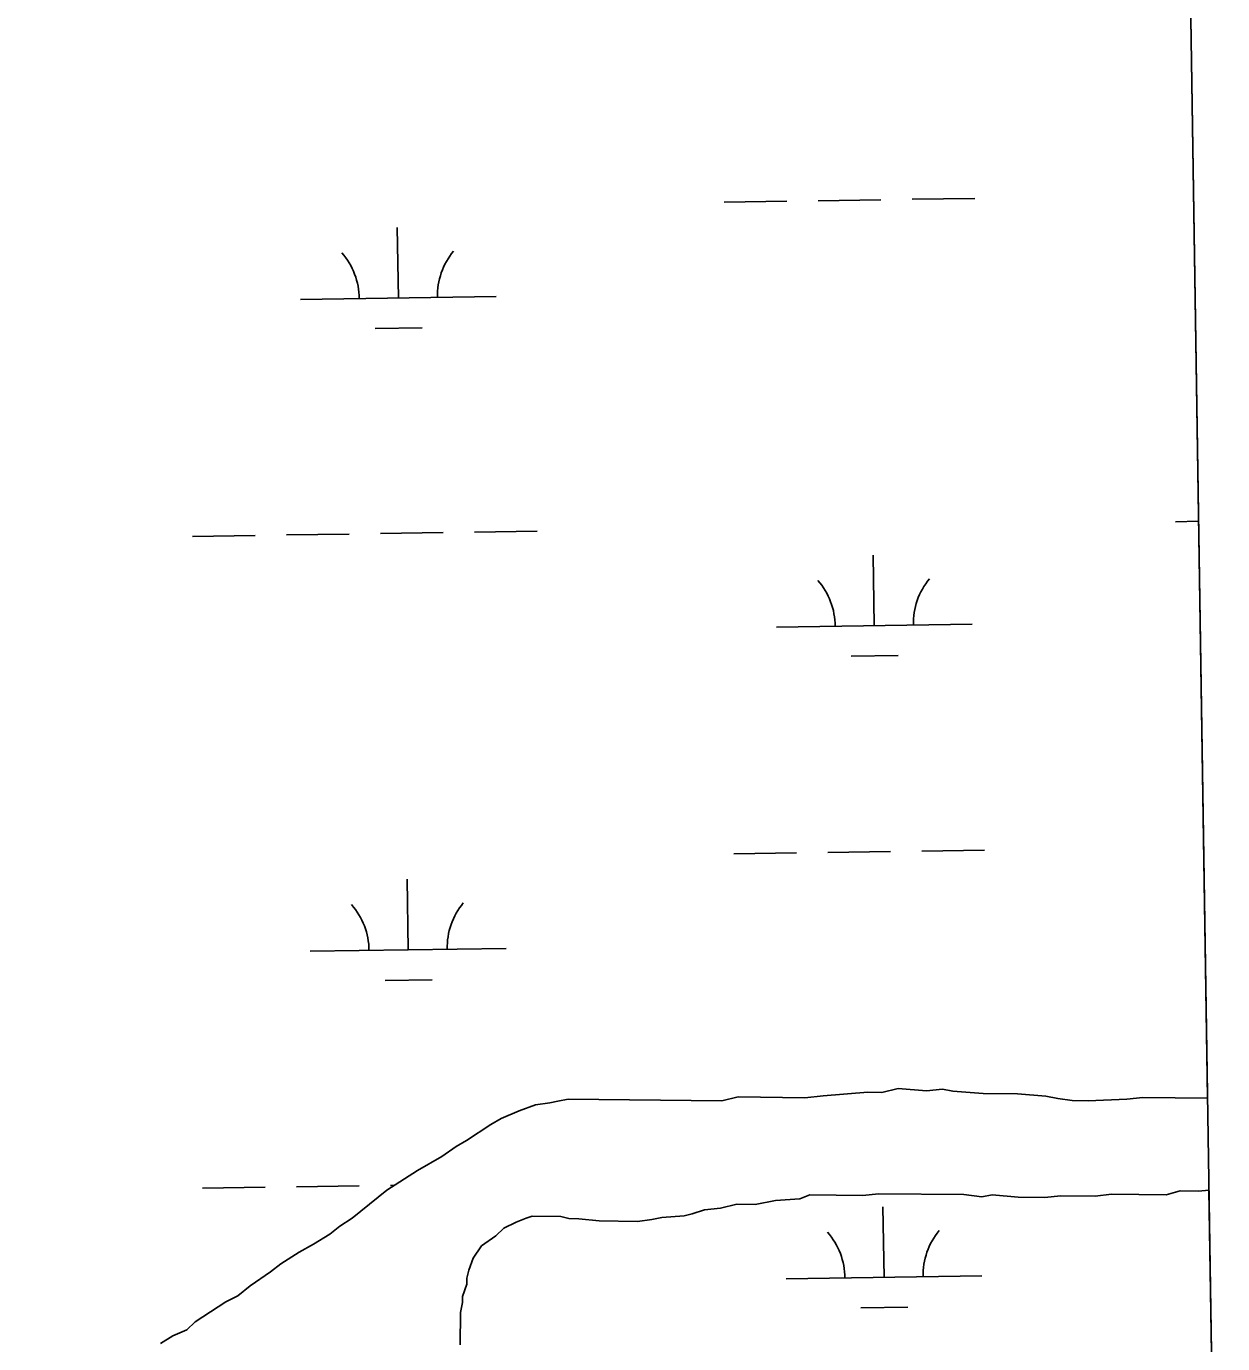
# Model space of a CAD drawing. Extents: x 3807117 to 3845308, y 337856 to 363736.
# Drawn here: x 3842584 to 3843194, y 344134 to 344806 of the extents above; entities that cross this region are included whole.
import ezdxf

# ---------------------------------------------------------------- set-up
doc = ezdxf.new("R2010")
doc.units = 0
for name, color, linetype in [('V-GRID-FRAM', 7, 'Continuous'), ('V-TOPO-SHOR', 7, 'Continuous'), ('V-WETL-SWMP', 7, 'Continuous')]:
    doc.layers.add(name, color=color, linetype=linetype)

msp = doc.modelspace()

# ---------------------------------------------------------------- linework, layer by layer
at = {"layer": 'V-GRID-FRAM'}
msp.add_lwpolyline([(3811100.57, 361461.86), (3842914.16, 361938.5), (3843194.47, 343758.27), (3811365.02, 343281.4), (3811100.57, 361461.86)], dxfattribs=at)
at = {"layer": 'V-TOPO-SHOR'}
for p, q in [((3842990.47, 344260.55), (3843013.22, 344262.36)), ((3843013.22, 344262.36), (3843020.46, 344262.28)), ((3843020.46, 344262.28), (3843028.75, 344264.26)), ((3843028.75, 344264.26), (3843043.2, 344263.06)), ((3843043.2, 344263.06), (3843051.48, 344264)), ((3843051.48, 344264), (3843056.64, 344262.91)), ((3843056.64, 344262.91), (3843072.12, 344261.71)), ((3842835.36, 344252.97), (3842843.66, 344255.98)), ((3842843.66, 344255.98), (3842850.91, 344256.93)), ((3842850.91, 344256.93), (3842855.05, 344257.92)), ((3842855.05, 344257.92), (3842860.23, 344258.89)), ((3842860.23, 344258.89), (3842938.77, 344258.02)), ((3842938.77, 344258.02), (3842947.06, 344260)), ((3842947.06, 344260), (3842981.16, 344259.62)), ((3842981.16, 344259.62), (3842990.47, 344260.55)), ((3843072.12, 344261.71), (3843089.69, 344261.51)), ((3843089.69, 344261.51), (3843104.15, 344260.32)), ((3843104.15, 344260.32), (3843110.34, 344259.22)), ((3843110.34, 344259.22), (3843117.56, 344258.1)), ((3843117.56, 344258.1), (3843125.82, 344258.01)), ((3843125.82, 344258.01), (3843145.47, 344258.83)), ((3843145.47, 344258.83), (3843153.75, 344259.77)), ((3843153.75, 344259.77), (3843186.75, 344259.4)), ((3842820.82, 344245.9), (3842826.02, 344248.94)), ((3842826.02, 344248.94), (3842835.36, 344252.97)), ((3842808.32, 344237.77), (3842820.82, 344245.9)), ((3842803.12, 344234.73), (3842808.32, 344237.77)), ((3842783.35, 344222.54), (3842795.83, 344229.64)), ((3842795.83, 344229.64), (3842803.12, 344234.73)), ((3842767.74, 344212.38), (3842783.35, 344222.54)), ((3842750.01, 344198.11), (3842767.74, 344212.38)), ((3842983.7, 344209.98), (3842978.51, 344207.97)), ((3843010.57, 344209.68), (3842983.7, 344209.98)), ((3843018.85, 344210.63), (3843010.57, 344209.68)), ((3843062.25, 344210.14), (3843018.85, 344210.63)), ((3843071.54, 344209.01), (3843062.25, 344210.14)), ((3843076.72, 344209.98), (3843071.54, 344209.01)), ((3843090.14, 344208.8), (3843076.72, 344209.98)), ((3843103.57, 344208.65), (3843090.14, 344208.8)), ((3843111.85, 344209.59), (3843103.57, 344208.65)), ((3843129.42, 344209.4), (3843111.85, 344209.59)), ((3843137.7, 344210.34), (3843129.42, 344209.4)), ((3843165.6, 344210.03), (3843137.7, 344210.34)), ((3843172.85, 344212.02), (3843165.6, 344210.03)), ((3843182.15, 344211.91), (3843172.85, 344212.02)), ((3843187.47, 344212.44), (3843182.15, 344211.91)), ((3842929.88, 344202.31), (3842923.66, 344200.32)), ((3842938.16, 344203.25), (3842929.88, 344202.31)), ((3842946.45, 344205.23), (3842938.16, 344203.25)), ((3842955.75, 344205.13), (3842946.45, 344205.23)), ((3842966.1, 344207.08), (3842955.75, 344205.13)), ((3842978.51, 344207.97), (3842966.1, 344207.08)), ((3842743.76, 344194.05), (3842750.01, 344198.11)), ((3842833.7, 344196.15), (3842827.46, 344193.11)), ((3842838.89, 344198.16), (3842833.7, 344196.15)), ((3842842, 344199.15), (3842838.89, 344198.16)), ((3842856.47, 344198.99), (3842842, 344199.15)), ((3842860.59, 344197.91), (3842856.47, 344198.99)), ((3842865.76, 344197.86), (3842860.59, 344197.91)), ((3842876.08, 344196.71), (3842865.76, 344197.86)), ((3842895.71, 344196.49), (3842876.08, 344196.71)), ((3842902.96, 344197.44), (3842895.71, 344196.49)), ((3842908.13, 344198.42), (3842902.96, 344197.44)), ((3842919.51, 344199.33), (3842908.13, 344198.42)), ((3842923.66, 344200.32), (3842919.51, 344199.33)), ((3842730.23, 344184.89), (3842738.55, 344189.97)), ((3842738.55, 344189.97), (3842743.76, 344194.05)), ((3842823.29, 344189.03), (3842815.99, 344183.94)), ((3842827.46, 344193.11), (3842823.29, 344189.03)), ((3842722.95, 344180.84), (3842730.23, 344184.89)), ((3842815.99, 344183.94), (3842811.79, 344177.79)), ((3842708.37, 344170.67), (3842713.58, 344174.74)), ((3842713.58, 344174.74), (3842722.95, 344180.84)), ((3842811.79, 344177.79), (3842809.66, 344171.61)), ((3842697.95, 344163.55), (3842708.37, 344170.67)), ((3842809.66, 344171.61), (3842808.58, 344167.49)), ((3842691.7, 344158.45), (3842697.95, 344163.55)), ((3842808.54, 344164.39), (3842806.41, 344158.21)), ((3842808.58, 344167.49), (3842808.54, 344164.39)), ((3842669.85, 344145.26), (3842685.46, 344155.42)), ((3842685.46, 344155.42), (3842691.7, 344158.45)), ((3842806.37, 344155.11), (3842805.28, 344149.96)), ((3842806.41, 344158.21), (3842806.37, 344155.11)), ((3842805.28, 344149.96), (3842805.1, 344133.42)), ((3842658.4, 344138.15), (3842665.67, 344141.17)), ((3842665.67, 344141.17), (3842669.85, 344145.26)), ((3842652.15, 344134.09), (3842658.4, 344138.15))]:
    msp.add_line(p, q, dxfattribs=at)
at = {"layer": 'V-WETL-SWMP'}
for p, q in [((3843186.75, 344259.4), (3843177.64, 344850.06)), ((3842939.95, 344716.66), (3842971.94, 344717.14)), ((3842987.94, 344717.38), (3843019.94, 344717.86)), ((3843035.94, 344718.1), (3843067.93, 344718.58)), ((3842773.6, 344667.73), (3842773.06, 344703.73)), ((3842723.6, 344666.98), (3842823.59, 344668.48)), ((3842761.83, 344652.12), (3842785.83, 344652.48)), ((3843170.42, 344553.59), (3843182.21, 344553.77)), ((3842668.56, 344546.07), (3842700.56, 344546.55)), ((3842716.56, 344546.79), (3842748.55, 344547.27)), ((3842764.55, 344547.51), (3842796.55, 344547.99)), ((3842812.55, 344548.23), (3842844.54, 344548.71)), ((3843016.6, 344500.54), (3843016.06, 344536.54)), ((3842966.61, 344499.79), (3843066.6, 344501.29)), ((3843004.83, 344484.93), (3843028.83, 344485.29)), ((3842944.93, 344384.02), (3842976.93, 344384.5)), ((3842992.92, 344384.74), (3843024.92, 344385.22)), ((3843040.92, 344385.46), (3843072.92, 344385.94)), ((3842778.58, 344335.1), (3842778.04, 344371.09)), ((3842728.59, 344334.35), (3842828.57, 344335.84)), ((3842766.81, 344319.49), (3842790.81, 344319.85)), ((3842990.47, 344260.55), (3843013.22, 344262.36)), ((3843013.22, 344262.36), (3843020.46, 344262.28)), ((3843020.46, 344262.28), (3843028.75, 344264.26)), ((3843028.75, 344264.26), (3843043.2, 344263.06)), ((3843043.2, 344263.06), (3843051.48, 344264)), ((3843051.48, 344264), (3843056.64, 344262.91)), ((3843056.64, 344262.91), (3843072.12, 344261.71)), ((3842835.36, 344252.97), (3842843.66, 344255.98)), ((3842843.66, 344255.98), (3842850.91, 344256.93)), ((3842850.91, 344256.93), (3842855.05, 344257.92)), ((3842855.05, 344257.92), (3842860.23, 344258.89)), ((3842860.23, 344258.89), (3842938.77, 344258.02)), ((3842938.77, 344258.02), (3842947.06, 344260)), ((3842947.06, 344260), (3842981.16, 344259.62)), ((3842981.16, 344259.62), (3842990.47, 344260.55)), ((3843072.12, 344261.71), (3843089.69, 344261.51)), ((3843089.69, 344261.51), (3843104.15, 344260.32)), ((3843104.15, 344260.32), (3843110.34, 344259.22)), ((3843110.34, 344259.22), (3843117.56, 344258.1)), ((3843117.56, 344258.1), (3843125.82, 344258.01)), ((3843125.82, 344258.01), (3843145.47, 344258.83)), ((3843145.47, 344258.83), (3843153.75, 344259.77)), ((3843153.75, 344259.77), (3843186.75, 344259.4)), ((3842820.82, 344245.9), (3842826.02, 344248.94)), ((3842826.02, 344248.94), (3842835.36, 344252.97)), ((3842808.32, 344237.77), (3842820.82, 344245.9)), ((3842803.12, 344234.73), (3842808.32, 344237.77)), ((3842783.35, 344222.54), (3842795.83, 344229.64)), ((3842795.83, 344229.64), (3842803.12, 344234.73)), ((3842767.74, 344212.38), (3842783.35, 344222.54)), ((3842769.54, 344214.88), (3842771.62, 344214.91)), ((3842673.55, 344213.44), (3842705.54, 344213.92)), ((3842721.54, 344214.16), (3842753.54, 344214.64)), ((3842750.01, 344198.11), (3842767.74, 344212.38)), ((3842983.7, 344209.98), (3842978.51, 344207.97)), ((3843010.57, 344209.68), (3842983.7, 344209.98)), ((3843018.85, 344210.63), (3843010.57, 344209.68)), ((3843062.25, 344210.14), (3843018.85, 344210.63)), ((3843071.54, 344209.01), (3843062.25, 344210.14)), ((3843076.72, 344209.98), (3843071.54, 344209.01)), ((3843090.14, 344208.8), (3843076.72, 344209.98)), ((3843103.57, 344208.65), (3843090.14, 344208.8)), ((3843111.85, 344209.59), (3843103.57, 344208.65)), ((3843129.42, 344209.4), (3843111.85, 344209.59)), ((3843137.7, 344210.34), (3843129.42, 344209.4)), ((3843165.6, 344210.03), (3843137.7, 344210.34)), ((3843172.85, 344212.02), (3843165.6, 344210.03)), ((3843182.15, 344211.91), (3843172.85, 344212.02)), ((3843187.47, 344212.44), (3843182.15, 344211.91)), ((3843194.47, 343758.27), (3843187.47, 344212.44)), ((3842929.88, 344202.31), (3842923.66, 344200.32)), ((3842938.16, 344203.25), (3842929.88, 344202.31)), ((3842946.45, 344205.23), (3842938.16, 344203.25)), ((3842955.75, 344205.13), (3842946.45, 344205.23)), ((3842966.1, 344207.08), (3842955.75, 344205.13)), ((3842978.51, 344207.97), (3842966.1, 344207.08)), ((3843021.58, 344167.9), (3843021.04, 344203.9)), ((3842743.76, 344194.05), (3842750.01, 344198.11)), ((3842833.7, 344196.15), (3842827.46, 344193.11)), ((3842838.89, 344198.16), (3842833.7, 344196.15)), ((3842842, 344199.15), (3842838.89, 344198.16)), ((3842856.47, 344198.99), (3842842, 344199.15)), ((3842860.59, 344197.91), (3842856.47, 344198.99)), ((3842865.76, 344197.86), (3842860.59, 344197.91)), ((3842876.08, 344196.71), (3842865.76, 344197.86)), ((3842895.71, 344196.49), (3842876.08, 344196.71)), ((3842902.96, 344197.44), (3842895.71, 344196.49)), ((3842908.13, 344198.42), (3842902.96, 344197.44)), ((3842919.51, 344199.33), (3842908.13, 344198.42)), ((3842923.66, 344200.32), (3842919.51, 344199.33)), ((3842730.23, 344184.89), (3842738.55, 344189.97)), ((3842738.55, 344189.97), (3842743.76, 344194.05)), ((3842823.29, 344189.03), (3842815.99, 344183.94)), ((3842827.46, 344193.11), (3842823.29, 344189.03)), ((3842722.95, 344180.84), (3842730.23, 344184.89)), ((3842815.99, 344183.94), (3842811.79, 344177.79)), ((3842708.37, 344170.67), (3842713.58, 344174.74)), ((3842713.58, 344174.74), (3842722.95, 344180.84)), ((3842811.79, 344177.79), (3842809.66, 344171.61)), ((3842697.95, 344163.55), (3842708.37, 344170.67)), ((3842809.66, 344171.61), (3842808.58, 344167.49)), ((3842971.59, 344167.15), (3843071.58, 344168.65)), ((3842691.7, 344158.45), (3842697.95, 344163.55)), ((3842808.54, 344164.39), (3842806.41, 344158.21)), ((3842808.58, 344167.49), (3842808.54, 344164.39)), ((3842669.85, 344145.26), (3842685.46, 344155.42)), ((3842685.46, 344155.42), (3842691.7, 344158.45)), ((3842806.37, 344155.11), (3842805.28, 344149.96)), ((3842806.41, 344158.21), (3842806.37, 344155.11)), ((3842805.28, 344149.96), (3842805.1, 344133.42)), ((3843009.81, 344152.29), (3843033.81, 344152.65)), ((3842658.4, 344138.15), (3842665.67, 344141.17)), ((3842665.67, 344141.17), (3842669.85, 344145.26)), ((3842652.15, 344134.09), (3842658.4, 344138.15))]:
    msp.add_line(p, q, dxfattribs=at)
for centre, start, end in [((3842718.35, 344667.38), 0.08653, 41.63019), ((3842828.83, 344669.04), 140.08653, 181.63019), ((3843071.83, 344501.84), 140.08653, 181.63019), ((3842961.36, 344500.19), 0.08653, 41.63019), ((3842723.34, 344334.74), 0.08653, 41.63019), ((3842833.81, 344336.4), 140.08653, 181.63019), ((3842966.34, 344167.55), 0.08653, 41.63019), ((3843076.81, 344169.2), 140.08653, 181.63019)]:
    msp.add_arc(centre, 35.25, start, end, dxfattribs=at)

doc.saveas('drawing.dxf')
